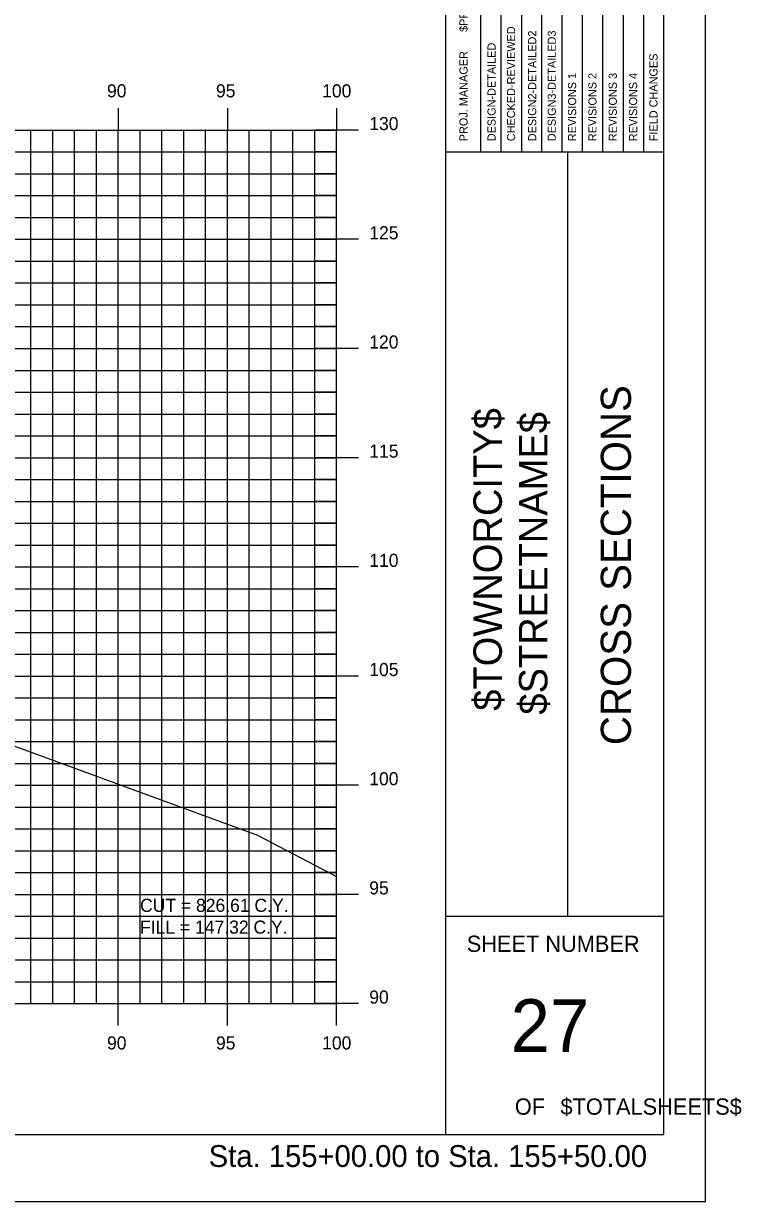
# Model space of a CAD drawing. Extents: x 850598 to 870284, y 366541 to 366651.
# Drawn here: x 852510.6 to 852543.5, y 366541.2 to 366595.1 of the extents above; entities that cross this region are included whole.
import ezdxf

# ---------------------------------------------------------------- set-up
doc = ezdxf.new("R2010")
doc.units = 0
for name, color, linetype in [('BORDER', 7, 'Continuous'), ('D_Text_Standard', 7, 'Continuous'), ('H_V ANNOTATION', 7, 'Continuous'), ('HIGHWAY_TITLE', 7, 'Continuous'), ('MAJOR', 7, 'Continuous'), ('MINOR', 7, 'Continuous'), ('PLOT BOUNDARY', 7, 'Continuous'), ('S_Roadway_Centerline', 7, 'Continuous')]:
    doc.layers.add(name, color=color, linetype=linetype)

msp = doc.modelspace()

# ---------------------------------------------------------------- linework, layer by layer
at = {"layer": 'BORDER'}
for p, q in [((852529.949, 366544.225), (852529.949, 366649.225)), ((852539.949, 366544.225), (852539.949, 366649.225)), ((852529.949, 366589.228), (852539.949, 366589.228)), ((852535.54, 366554.228), (852535.54, 366589.228)), ((852529.949, 366554.228), (852539.949, 366554.228)), ((852379.949, 366544.225), (852539.949, 366544.225))]:
    msp.add_line(p, q, dxfattribs=at)
for points in [[(852532.497, 366589.231), (852532.497, 366606.728)], [(852533.429, 366606.728), (852533.429, 366589.231)], [(852534.36, 366589.231), (852534.36, 366606.728)], [(852535.292, 366589.231), (852535.292, 366606.728)], [(852536.224, 366589.231), (852536.224, 366606.728)], [(852537.155, 366589.231), (852537.155, 366606.728)], [(852538.087, 366589.231), (852538.087, 366606.728)], [(852539.019, 366589.231), (852539.019, 366606.728)], [(852531.565, 366589.231), (852531.565, 366606.022)]]:
    msp.add_lwpolyline(points, dxfattribs=at)
at = {"layer": 'MAJOR'}
for p, q in [((852514.949, 366591.227), (852514.949, 366590.225)), ((852514.949, 366591.227), (852514.949, 366590.225)), ((852519.949, 366591.227), (852519.949, 366590.225)), ((852519.949, 366591.227), (852519.949, 366590.225)), ((852524.949, 366591.227), (852524.949, 366590.225)), ((852524.949, 366591.227), (852524.949, 366590.225)), ((852384.949, 366590.225), (852524.949, 366590.225)), ((852384.949, 366590.225), (852524.949, 366590.225)), ((852384.949, 366590.225), (852524.949, 366590.225)), ((852384.949, 366590.225), (852524.949, 366590.225)), ((852514.949, 366550.225), (852514.949, 366590.225)), ((852514.949, 366550.225), (852514.949, 366590.225)), ((852519.949, 366550.225), (852519.949, 366590.225)), ((852519.949, 366550.225), (852519.949, 366590.225)), ((852525.951, 366590.225), (852523.947, 366590.225)), ((852525.951, 366590.225), (852523.947, 366590.225)), ((852524.949, 366550.225), (852524.949, 366590.225)), ((852524.949, 366550.225), (852524.949, 366590.225)), ((852524.949, 366550.225), (852524.949, 366590.225)), ((852524.949, 366550.225), (852524.949, 366590.225)), ((852384.949, 366585.225), (852524.949, 366585.225)), ((852384.949, 366585.225), (852524.949, 366585.225)), ((852525.951, 366585.225), (852523.947, 366585.225)), ((852525.951, 366585.225), (852523.947, 366585.225)), ((852384.949, 366580.225), (852524.949, 366580.225)), ((852384.949, 366580.225), (852524.949, 366580.225)), ((852525.951, 366580.225), (852523.947, 366580.225)), ((852525.951, 366580.225), (852523.947, 366580.225)), ((852384.949, 366575.225), (852524.949, 366575.225)), ((852384.949, 366575.225), (852524.949, 366575.225)), ((852525.951, 366575.225), (852523.947, 366575.225)), ((852525.951, 366575.225), (852523.947, 366575.225)), ((852384.949, 366570.225), (852524.949, 366570.225)), ((852384.949, 366570.225), (852524.949, 366570.225)), ((852525.951, 366570.225), (852523.947, 366570.225)), ((852525.951, 366570.225), (852523.947, 366570.225)), ((852384.949, 366565.225), (852524.949, 366565.225)), ((852384.949, 366565.225), (852524.949, 366565.225)), ((852525.951, 366565.225), (852523.947, 366565.225)), ((852525.951, 366565.225), (852523.947, 366565.225)), ((852384.949, 366560.225), (852524.949, 366560.225)), ((852384.949, 366560.225), (852524.949, 366560.225)), ((852525.951, 366560.225), (852523.947, 366560.225)), ((852525.951, 366560.225), (852523.947, 366560.225)), ((852384.949, 366555.225), (852524.949, 366555.225)), ((852384.949, 366555.225), (852524.949, 366555.225)), ((852525.951, 366555.225), (852523.947, 366555.225)), ((852525.951, 366555.225), (852523.947, 366555.225)), ((852384.949, 366550.225), (852524.949, 366550.225)), ((852384.949, 366550.225), (852524.949, 366550.225)), ((852384.949, 366550.225), (852524.949, 366550.225)), ((852384.949, 366550.225), (852524.949, 366550.225)), ((852514.949, 366549.223), (852514.949, 366550.225)), ((852514.949, 366549.223), (852514.949, 366550.225)), ((852519.949, 366549.223), (852519.949, 366550.225)), ((852519.949, 366549.223), (852519.949, 366550.225)), ((852525.951, 366550.225), (852523.947, 366550.225)), ((852525.951, 366550.225), (852523.947, 366550.225)), ((852524.949, 366549.223), (852524.949, 366550.225)), ((852524.949, 366549.223), (852524.949, 366550.225))]:
    msp.add_line(p, q, dxfattribs=at)
at = {"layer": 'MINOR'}
for p, q in [((852510.949, 366550.225), (852510.949, 366590.225)), ((852510.949, 366550.225), (852510.949, 366590.225)), ((852511.949, 366550.225), (852511.949, 366590.225)), ((852511.949, 366550.225), (852511.949, 366590.225)), ((852512.949, 366550.225), (852512.949, 366590.225)), ((852512.949, 366550.225), (852512.949, 366590.225)), ((852513.949, 366550.225), (852513.949, 366590.225)), ((852513.949, 366550.225), (852513.949, 366590.225)), ((852515.949, 366550.225), (852515.949, 366590.225)), ((852515.949, 366550.225), (852515.949, 366590.225)), ((852516.949, 366550.225), (852516.949, 366590.225)), ((852516.949, 366550.225), (852516.949, 366590.225)), ((852517.949, 366550.225), (852517.949, 366590.225)), ((852517.949, 366550.225), (852517.949, 366590.225)), ((852518.949, 366550.225), (852518.949, 366590.225)), ((852518.949, 366550.225), (852518.949, 366590.225)), ((852520.949, 366550.225), (852520.949, 366590.225)), ((852520.949, 366550.225), (852520.949, 366590.225)), ((852521.949, 366550.225), (852521.949, 366590.225)), ((852521.949, 366550.225), (852521.949, 366590.225)), ((852522.949, 366550.225), (852522.949, 366590.225)), ((852522.949, 366550.225), (852522.949, 366590.225)), ((852523.949, 366550.225), (852523.949, 366590.225)), ((852523.949, 366550.225), (852523.949, 366590.225)), ((852384.949, 366589.225), (852524.949, 366589.225)), ((852384.949, 366589.225), (852524.949, 366589.225)), ((852524.949, 366589.225), (852523.947, 366589.225)), ((852524.949, 366589.225), (852523.947, 366589.225)), ((852384.949, 366588.225), (852524.949, 366588.225)), ((852384.949, 366588.225), (852524.949, 366588.225)), ((852524.949, 366588.225), (852523.947, 366588.225)), ((852524.949, 366588.225), (852523.947, 366588.225)), ((852384.949, 366587.225), (852524.949, 366587.225)), ((852384.949, 366587.225), (852524.949, 366587.225)), ((852524.949, 366587.225), (852523.947, 366587.225)), ((852524.949, 366587.225), (852523.947, 366587.225)), ((852384.949, 366586.225), (852524.949, 366586.225)), ((852384.949, 366586.225), (852524.949, 366586.225)), ((852524.949, 366586.225), (852523.947, 366586.225)), ((852524.949, 366586.225), (852523.947, 366586.225)), ((852384.949, 366584.225), (852524.949, 366584.225)), ((852384.949, 366584.225), (852524.949, 366584.225)), ((852524.949, 366584.225), (852523.947, 366584.225)), ((852524.949, 366584.225), (852523.947, 366584.225)), ((852384.949, 366583.225), (852524.949, 366583.225)), ((852384.949, 366583.225), (852524.949, 366583.225)), ((852524.949, 366583.225), (852523.947, 366583.225)), ((852524.949, 366583.225), (852523.947, 366583.225)), ((852384.949, 366582.225), (852524.949, 366582.225)), ((852384.949, 366582.225), (852524.949, 366582.225)), ((852524.949, 366582.225), (852523.947, 366582.225)), ((852524.949, 366582.225), (852523.947, 366582.225)), ((852384.949, 366581.225), (852524.949, 366581.225)), ((852384.949, 366581.225), (852524.949, 366581.225)), ((852524.949, 366581.225), (852523.947, 366581.225)), ((852524.949, 366581.225), (852523.947, 366581.225)), ((852384.949, 366579.225), (852524.949, 366579.225)), ((852384.949, 366579.225), (852524.949, 366579.225)), ((852524.949, 366579.225), (852523.947, 366579.225)), ((852524.949, 366579.225), (852523.947, 366579.225)), ((852384.949, 366578.225), (852524.949, 366578.225)), ((852384.949, 366578.225), (852524.949, 366578.225)), ((852524.949, 366578.225), (852523.947, 366578.225)), ((852524.949, 366578.225), (852523.947, 366578.225)), ((852384.949, 366577.225), (852524.949, 366577.225)), ((852384.949, 366577.225), (852524.949, 366577.225)), ((852524.949, 366577.225), (852523.947, 366577.225)), ((852524.949, 366577.225), (852523.947, 366577.225)), ((852384.949, 366576.225), (852524.949, 366576.225)), ((852384.949, 366576.225), (852524.949, 366576.225)), ((852524.949, 366576.225), (852523.947, 366576.225)), ((852524.949, 366576.225), (852523.947, 366576.225)), ((852384.949, 366574.225), (852524.949, 366574.225)), ((852384.949, 366574.225), (852524.949, 366574.225)), ((852524.949, 366574.225), (852523.947, 366574.225)), ((852524.949, 366574.225), (852523.947, 366574.225)), ((852384.949, 366573.225), (852524.949, 366573.225)), ((852384.949, 366573.225), (852524.949, 366573.225)), ((852524.949, 366573.225), (852523.947, 366573.225)), ((852524.949, 366573.225), (852523.947, 366573.225)), ((852384.949, 366572.225), (852524.949, 366572.225)), ((852384.949, 366572.225), (852524.949, 366572.225)), ((852524.949, 366572.225), (852523.947, 366572.225)), ((852524.949, 366572.225), (852523.947, 366572.225)), ((852384.949, 366571.225), (852524.949, 366571.225)), ((852384.949, 366571.225), (852524.949, 366571.225)), ((852524.949, 366571.225), (852523.947, 366571.225)), ((852524.949, 366571.225), (852523.947, 366571.225)), ((852384.949, 366569.225), (852524.949, 366569.225)), ((852384.949, 366569.225), (852524.949, 366569.225)), ((852524.949, 366569.225), (852523.947, 366569.225)), ((852524.949, 366569.225), (852523.947, 366569.225)), ((852384.949, 366568.225), (852524.949, 366568.225)), ((852384.949, 366568.225), (852524.949, 366568.225)), ((852524.949, 366568.225), (852523.947, 366568.225)), ((852524.949, 366568.225), (852523.947, 366568.225)), ((852384.949, 366567.225), (852524.949, 366567.225)), ((852384.949, 366567.225), (852524.949, 366567.225)), ((852524.949, 366567.225), (852523.947, 366567.225)), ((852524.949, 366567.225), (852523.947, 366567.225)), ((852384.949, 366566.225), (852524.949, 366566.225)), ((852384.949, 366566.225), (852524.949, 366566.225)), ((852524.949, 366566.225), (852523.947, 366566.225)), ((852524.949, 366566.225), (852523.947, 366566.225)), ((852384.949, 366564.225), (852524.949, 366564.225)), ((852384.949, 366564.225), (852524.949, 366564.225)), ((852524.949, 366564.225), (852523.947, 366564.225)), ((852524.949, 366564.225), (852523.947, 366564.225)), ((852384.949, 366563.225), (852524.949, 366563.225)), ((852384.949, 366563.225), (852524.949, 366563.225)), ((852524.949, 366563.225), (852523.947, 366563.225)), ((852524.949, 366563.225), (852523.947, 366563.225)), ((852384.949, 366562.225), (852524.949, 366562.225)), ((852384.949, 366562.225), (852524.949, 366562.225)), ((852524.949, 366562.225), (852523.947, 366562.225)), ((852524.949, 366562.225), (852523.947, 366562.225)), ((852384.949, 366561.225), (852524.949, 366561.225)), ((852384.949, 366561.225), (852524.949, 366561.225)), ((852524.949, 366561.225), (852523.947, 366561.225)), ((852524.949, 366561.225), (852523.947, 366561.225)), ((852384.949, 366559.225), (852524.949, 366559.225)), ((852384.949, 366559.225), (852524.949, 366559.225)), ((852524.949, 366559.225), (852523.947, 366559.225)), ((852524.949, 366559.225), (852523.947, 366559.225)), ((852384.949, 366558.225), (852524.949, 366558.225)), ((852384.949, 366558.225), (852524.949, 366558.225)), ((852524.949, 366558.225), (852523.947, 366558.225)), ((852524.949, 366558.225), (852523.947, 366558.225)), ((852384.949, 366557.225), (852524.949, 366557.225)), ((852384.949, 366557.225), (852524.949, 366557.225)), ((852524.949, 366557.225), (852523.947, 366557.225)), ((852524.949, 366557.225), (852523.947, 366557.225)), ((852384.949, 366556.225), (852524.949, 366556.225)), ((852384.949, 366556.225), (852524.949, 366556.225)), ((852524.949, 366556.225), (852523.947, 366556.225)), ((852524.949, 366556.225), (852523.947, 366556.225)), ((852384.949, 366554.225), (852524.949, 366554.225)), ((852384.949, 366554.225), (852524.949, 366554.225)), ((852524.949, 366554.225), (852523.947, 366554.225)), ((852524.949, 366554.225), (852523.947, 366554.225)), ((852384.949, 366553.225), (852524.949, 366553.225)), ((852384.949, 366553.225), (852524.949, 366553.225)), ((852524.949, 366553.225), (852523.947, 366553.225)), ((852524.949, 366553.225), (852523.947, 366553.225)), ((852384.949, 366552.225), (852524.949, 366552.225)), ((852384.949, 366552.225), (852524.949, 366552.225)), ((852524.949, 366552.225), (852523.947, 366552.225)), ((852524.949, 366552.225), (852523.947, 366552.225)), ((852384.949, 366551.225), (852524.949, 366551.225)), ((852384.949, 366551.225), (852524.949, 366551.225)), ((852524.949, 366551.225), (852523.947, 366551.225)), ((852524.949, 366551.225), (852523.947, 366551.225))]:
    msp.add_line(p, q, dxfattribs=at)
at = {"layer": 'PLOT BOUNDARY'}
msp.add_lwpolyline([(852371.856, 366541.166), (852541.856, 366541.166), (852541.856, 366651.166), (852371.856, 366651.166)], close=True, dxfattribs=at)
at = {"layer": 'S_Roadway_Centerline'}
msp.add_lwpolyline([(852384.949, 366574.994), (852393.545, 366574.97), (852429.14, 366577.202), (852433.951, 366577.476), (852434.238, 366577.517), (852445.822, 366578.504), (852445.994, 366578.526), (852449.728, 366578.775), (852450.578, 366578.819), (852452.208, 366578.906), (852464.41, 366579.567), (852466.825, 366579.484), (852475.164, 366579.285), (852480.541, 366579.154), (852481.169, 366578.989), (852483.019, 366578.069), (852484.604, 366577.917), (852485.772, 366577.314), (852498.357, 366566.345), (852521.323, 366557.94), (852524.949, 366556.052)], dxfattribs=at)

# ---------------------------------------------------------------- texts
at = {"layer": 'BORDER'}
for s, height, rotation, p in [('$PROJMANAGER$', 0.37275, 90, (852530.954, 366594.723)), ('CHECKED-REVIEWED', 0.37275, 90, (852533.13, 366589.716)), ('DESIGN2-DETAILED2', 0.37275, 90, (852534.099, 366589.716)), ('DESIGN3-DETAILED3', 0.37275, 90, (852534.994, 366589.716)), ('PROJ. MANAGER', 0.37275, 90, (852530.954, 366589.716)), ('DESIGN-DETAILED', 0.37275, 90, (852532.236, 366589.716)), ('FIELD CHANGES', 0.37275, 90, (852539.652, 366589.716)), ('REVISIONS 1', 0.37275, 90, (852535.926, 366589.716)), ('REVISIONS 2', 0.37275, 90, (852536.857, 366589.716)), ('REVISIONS 3', 0.37275, 90, (852537.789, 366589.716)), ('REVISIONS 4', 0.37275, 90, (852538.721, 366589.716)), ('CROSS SECTIONS', 1.37787, 90, (852538.434, 366562.062)), ('SHEET NUMBER', 0.74527, 360, (852530.915, 366552.592)), ('27', 2.4194, 360, (852532.925, 366548.008)), ('OF', 0.7453, 360, (852533.116, 366545.138)), ('$TOTALSHEETS$', 0.74527, 360, (852535.206, 366545.138))]:
    msp.add_text(s, height=height, rotation=rotation, dxfattribs=at).set_placement(p)
at = {"layer": 'D_Text_Standard'}
for s, p in [('CUT = 826.61 C.Y.', (852515.949, 366554.425)), ('FILL = 147.32 C.Y.', (852515.949, 366553.429))]:
    msp.add_text(s, height=0.6, dxfattribs=at).set_placement(p)
at = {"layer": 'H_V ANNOTATION'}
for s, height, p in [('90', 0.6, (852514.435, 366591.725)), ('95', 0.6, (852519.427, 366591.725)), ('100', 0.6, (852524.291, 366591.725)), ('130', 0.6, (852526.449, 366590.225)), ('125', 0.6, (852526.449, 366585.225)), ('120', 0.6, (852526.449, 366580.225)), ('115', 0.6, (852526.449, 366575.225)), ('110', 0.6, (852526.449, 366570.225)), ('105', 0.6, (852526.449, 366565.225)), ('100', 0.6, (852526.449, 366560.225)), ('95', 0.6, (852526.449, 366555.225)), ('90', 0.6, (852526.449, 366550.225)), ('90', 0.6, (852514.435, 366548.125)), ('95', 0.6, (852519.427, 366548.125)), ('100', 0.6, (852524.291, 366548.125)), ('Sta. 155+00.00 to Sta. 155+50.00', 1.0002, (852519.095, 366542.745))]:
    msp.add_text(s, height=height, dxfattribs=at).set_placement(p)
at = {"layer": 'HIGHWAY_TITLE'}
for s, p in [('$TOWNORCITY$', (852532.522, 366563.637)), ('$STREETNAME$', (852534.609, 366563.457))]:
    msp.add_text(s, height=1.30428, rotation=90, dxfattribs=at).set_placement(p)

doc.saveas('drawing.dxf')
